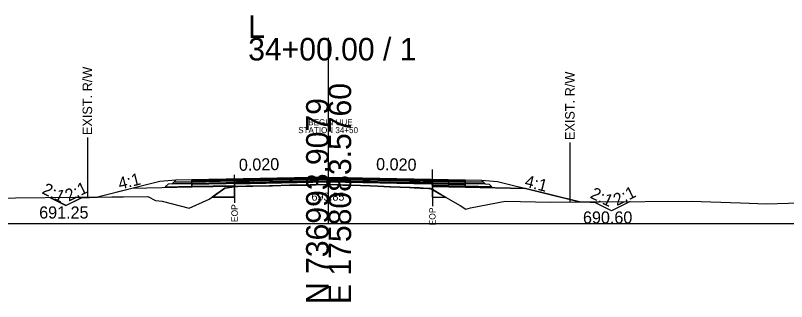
# Model space of a CAD drawing. Extents: x -26 to 4303, y -10 to 9577.
# Drawn here: x 2111.1 to 2206.9, y 3990.3 to 4025.9 of the extents above; entities that cross this region are included whole.
import ezdxf

# ---------------------------------------------------------------- set-up
doc = ezdxf.new("R2010")
doc.units = 0
for name, color, linetype in [('Exist CMT Pavement', 7, 'Continuous'), ('Old_Level_10', 7, 'Continuous'), ('Old_Level_2', 7, 'Continuous'), ('Prop CMT Conc Surface', 7, 'Continuous'), ('Prop CMT Concrete Structures', 7, 'Continuous'), ('Prop CMT Concrete Wall', 7, 'Continuous'), ('Prop CMT Pvmt Course 1', 7, 'Continuous'), ('Prop CMT Pvmt Course 1 CG', 7, 'Continuous'), ('Prop CMT Pvmt Course 1 Wedge', 7, 'Continuous'), ('Prop CMT Pvmt Course 2', 7, 'Continuous'), ('Prop CMT Pvmt Course 2 Wedge', 7, 'Continuous'), ('Prop CMT Pvmt Course 3', 7, 'Continuous'), ('Prop CMT Pvmt Surface', 7, 'Continuous'), ('Prop CMT Pvmt Surface Shoulder', 7, 'Continuous'), ('Prop CMT Pvmt Wedge Surface 1', 7, 'Continuous'), ('Prop CMT Pvmt Wedge Surface 2', 7, 'Continuous'), ('Prop CMT Pvmt Wedge Surface 3', 7, 'Continuous'), ('Prop CMT Shld Paved Course 1', 7, 'Continuous'), ('Prop CMT Shld Paved Course 2', 7, 'Continuous'), ('Prop CMT Shld Paved Course 3', 7, 'Continuous'), ('Prop CMT Slope Grass', 7, 'Continuous'), ('Prop CMT Subgrade Earthwork', 7, 'Continuous'), ('Prop Road Sect_ Recs - UC Shallow (Outline)', 7, 'Continuous'), ('Prop Shade Light', 7, 'Continuous'), ('Prop XS DDE Elevations', 7, 'Continuous'), ('Prop XS Ditch Standard Text', 7, 'Continuous'), ('Prop XS Earthwork Shape', 7, 'Continuous'), ('Prop XS SE Text', 7, 'Continuous'), ('Prop XS Side Slope Text', 7, 'Continuous'), ('Prop XS Wedging', 7, 'Continuous'), ('Scratch_Level_6', 7, 'Continuous')]:
    doc.layers.add(name, color=color, linetype=linetype)

msp = doc.modelspace()

# ---------------------------------------------------------------- linework, layer by layer
at = {"layer": 'Exist CMT Pavement'}
for points in [[(2150, 4005.784), (2133, 4005.444)], [(2150, 4005.784), (2167, 4005.444)]]:
    msp.add_lwpolyline(points, dxfattribs=at)
at = {"layer": 'Old_Level_10'}
for p, q in [((2115.327, 4003.256), (2117.339, 4002.25)), ((2117.339, 4002.25), (2119.255, 4003.208)), ((2119.255, 4003.208), (2121.255, 4003.308)), ((2183.193, 4002.596), (2181.193, 4002.696)), ((2185.193, 4001.596), (2183.193, 4002.596)), ((2187.504, 4002.752), (2185.193, 4001.596))]:
    msp.add_line(p, q, dxfattribs=at)
at = {"layer": 'Old_Level_2'}
for p, q in [((2150, 4000), (2150, 4023.088)), ((2150, 4000), (2150, 4023.088)), ((2000, 4000), (2150, 4000)), ((2000, 4000), (2150, 4000)), ((2150, 4000), (2300, 4000)), ((2150, 4000), (2300, 4000))]:
    msp.add_line(p, q, dxfattribs=at)
at = {"layer": 'Prop CMT Conc Surface'}
for points in [[(2138.305, 4005.3), (2133, 4005.194)], [(2133, 4005.194), (2133, 4004.986)], [(2133, 4004.986), (2138.305, 4005.092)], [(2138.305, 4005.092), (2138.305, 4005.3)], [(2162.906, 4005.068), (2162.906, 4005.276)], [(2162.906, 4005.276), (2167, 4005.194)], [(2167, 4004.986), (2162.906, 4005.068)], [(2167, 4005.194), (2167, 4004.986)]]:
    msp.add_lwpolyline(points, dxfattribs=at)
at = {"layer": 'Prop CMT Concrete Structures'}
for points in [[(2133, 4005.194), (2133, 4005.444)], [(2150, 4005.659), (2138.305, 4005.425)], [(2138.305, 4005.425), (2138.305, 4005.3)], [(2150, 4005.659), (2162.906, 4005.401)], [(2167, 4005.194), (2167, 4005.444)], [(2138.305, 4005.3), (2133, 4005.194)], [(2162.906, 4005.401), (2162.906, 4005.276)], [(2162.906, 4005.276), (2167, 4005.194)]]:
    msp.add_lwpolyline(points, dxfattribs=at)
at = {"layer": 'Prop CMT Pvmt Course 1'}
for points in [[(2138.305, 4005.092), (2133, 4004.986)], [(2133, 4004.986), (2133, 4004.653)], [(2133, 4004.653), (2138.305, 4004.759)], [(2138.305, 4004.759), (2138.305, 4005.092)], [(2162.906, 4005.068), (2167, 4004.986)], [(2162.906, 4004.734), (2162.906, 4005.068)], [(2167, 4004.653), (2162.906, 4004.734)], [(2167, 4004.986), (2167, 4004.653)]]:
    msp.add_lwpolyline(points, dxfattribs=at)
at = {"layer": 'Prop CMT Pvmt Course 1 Wedge'}
for points in [[(2138.305, 4005.092), (2138.314, 4005.092), (2138.503, 4005.096), (2138.668, 4005.099), (2139.731, 4005.12), (2140.154, 4005.129), (2140.595, 4005.138), (2142.655, 4005.179), (2143.027, 4005.186), (2145.156, 4005.229), (2145.459, 4005.235), (2147.657, 4005.279), (2147.691, 4005.28), (2147.998, 4005.286), (2148.238, 4005.291), (2148.429, 4005.294), (2150, 4005.326)], [(2138.305, 4004.638), (2138.305, 4005.092)], [(2150, 4004.851), (2148.429, 4004.825), (2148.238, 4004.811), (2147.998, 4004.804), (2147.691, 4004.803), (2147.657, 4004.801), (2145.459, 4004.764), (2145.156, 4004.763), (2143.027, 4004.701), (2142.655, 4004.688), (2140.595, 4004.661), (2140.154, 4004.655), (2139.731, 4004.648), (2138.668, 4004.617), (2138.503, 4004.629), (2138.314, 4004.64), (2138.305, 4004.638)], [(2150, 4005.326), (2150, 4004.851)], [(2150, 4005.326), (2150.09, 4005.324), (2150.274, 4005.32), (2151.057, 4005.305), (2151.173, 4005.302), (2151.318, 4005.299), (2151.507, 4005.296), (2151.762, 4005.291), (2152.126, 4005.283), (2152.659, 4005.273), (2152.755, 4005.271), (2155.16, 4005.223), (2155.187, 4005.222), (2156.129, 4005.203), (2157.619, 4005.173), (2157.661, 4005.173), (2160.051, 4005.125), (2160.162, 4005.123), (2160.629, 4005.113), (2160.909, 4005.108), (2161.089, 4005.104), (2161.214, 4005.102), (2161.306, 4005.1), (2161.376, 4005.098), (2161.753, 4005.091), (2162.413, 4005.078), (2162.679, 4005.072), (2162.906, 4005.068)], [(2162.906, 4004.225), (2162.679, 4004.354), (2162.413, 4004.37), (2161.753, 4004.419), (2161.376, 4004.426), (2161.306, 4004.434), (2161.214, 4004.435), (2161.089, 4004.451), (2160.909, 4004.458), (2160.629, 4004.467), (2160.162, 4004.502), (2160.051, 4004.507), (2157.661, 4004.571), (2157.619, 4004.574), (2156.129, 4004.65), (2155.187, 4004.698), (2155.16, 4004.699), (2152.755, 4004.764), (2152.659, 4004.767), (2152.126, 4004.782), (2151.762, 4004.799), (2151.507, 4004.811), (2151.318, 4004.824), (2151.173, 4004.826), (2151.057, 4004.832), (2150.274, 4004.854), (2150.09, 4004.853), (2150, 4004.851)], [(2162.906, 4005.068), (2162.906, 4004.225)]]:
    msp.add_lwpolyline(points, dxfattribs=at)
at = {"layer": 'Prop CMT Pvmt Course 2'}
for points in [[(2133, 4005.444), (2131, 4005.404), (2130.745, 4005.149)], [(2133, 4005.194), (2133, 4005.444)], [(2167, 4005.444), (2169, 4005.404), (2169.255, 4005.149)], [(2167, 4005.194), (2167, 4005.444)], [(2130.745, 4005.149), (2133, 4005.194)], [(2169.255, 4005.149), (2167, 4005.194)]]:
    msp.add_lwpolyline(points, dxfattribs=at)
at = {"layer": 'Prop CMT Pvmt Course 2 Wedge'}
for points in [[(2131, 4005.404), (2129, 4005.244), (2121.255, 4003.308)], [(2169, 4005.404), (2171, 4005.244), (2181.193, 4002.696)]]:
    msp.add_lwpolyline(points, dxfattribs=at)
at = {"layer": 'Prop CMT Pvmt Course 3'}
for points in [[(2133, 4005.194), (2130.745, 4005.149), (2130.532, 4004.936)], [(2130.532, 4004.936), (2133, 4004.986)], [(2133, 4004.986), (2133, 4005.194)], [(2167, 4005.194), (2169.255, 4005.149), (2169.468, 4004.936)], [(2167, 4004.986), (2167, 4005.194)], [(2169.468, 4004.936), (2167, 4004.986)]]:
    msp.add_lwpolyline(points, dxfattribs=at)
at = {"layer": 'Prop CMT Pvmt Surface'}
for points in [[(2150, 4005.534), (2133, 4005.194)], [(2133, 4005.194), (2133, 4005.444)], [(2150, 4005.534), (2167, 4005.194)], [(2167, 4005.194), (2167, 4005.444)]]:
    msp.add_lwpolyline(points, dxfattribs=at)
at = {"layer": 'Prop CMT Pvmt Surface Shoulder'}
for points in [[(2138.287, 4004.633), (2138.314, 4004.64), (2138.503, 4004.629), (2138.668, 4004.617), (2139.731, 4004.648), (2140.154, 4004.655), (2140.595, 4004.661), (2142.655, 4004.688), (2143.027, 4004.701), (2145.156, 4004.763), (2145.459, 4004.764), (2147.657, 4004.801), (2147.691, 4004.803), (2147.998, 4004.804), (2148.238, 4004.811), (2148.429, 4004.825), (2149.999, 4004.851)], [(2149.999, 4004.851), (2150.09, 4004.853), (2150.274, 4004.854), (2151.057, 4004.832), (2151.173, 4004.826), (2151.318, 4004.824), (2151.507, 4004.811), (2151.762, 4004.799), (2152.126, 4004.782), (2152.659, 4004.767), (2152.755, 4004.764), (2155.16, 4004.699), (2155.187, 4004.698), (2156.129, 4004.65), (2157.619, 4004.574), (2157.661, 4004.571), (2160.051, 4004.507), (2160.162, 4004.502), (2160.629, 4004.467), (2160.909, 4004.458), (2161.089, 4004.451), (2161.214, 4004.435), (2161.306, 4004.434), (2161.376, 4004.426), (2161.753, 4004.419), (2162.413, 4004.37), (2162.679, 4004.354), (2162.904, 4004.226)]]:
    msp.add_lwpolyline(points, dxfattribs=at)
at = {"layer": 'Prop CMT Pvmt Wedge Surface 1'}
for p, q in [((2133.018, 4004.528), (2125.535, 4004.378)), ((2138.287, 4004.633), (2133.018, 4004.528)), ((2162.905, 4004.609), (2166.982, 4004.528)), ((2166.982, 4004.528), (2174.465, 4004.378))]:
    msp.add_line(p, q, dxfattribs=at)
msp.add_lwpolyline([(2162.905, 4004.609), (2162.904, 4004.226)], dxfattribs=at)
at = {"layer": 'Prop CMT Pvmt Wedge Surface 2'}
for points in [[(2138.305, 4005.425), (2138.314, 4005.425), (2138.503, 4005.429), (2138.668, 4005.433), (2139.731, 4005.454), (2140.154, 4005.462), (2140.595, 4005.471), (2142.655, 4005.512), (2143.027, 4005.52), (2145.156, 4005.562), (2145.459, 4005.568), (2147.657, 4005.612), (2147.691, 4005.613), (2147.998, 4005.619), (2148.238, 4005.624), (2148.429, 4005.628), (2150, 4005.659)], [(2150, 4005.534), (2148.429, 4005.503), (2148.238, 4005.499), (2147.998, 4005.494), (2147.691, 4005.488), (2147.657, 4005.487), (2145.459, 4005.443), (2145.156, 4005.437), (2143.027, 4005.395), (2142.655, 4005.387), (2140.595, 4005.346), (2140.154, 4005.337), (2139.731, 4005.329), (2138.668, 4005.308), (2138.503, 4005.304), (2138.314, 4005.3), (2138.305, 4005.3)], [(2138.305, 4005.3), (2138.305, 4005.425)], [(2150, 4005.659), (2150, 4005.534)], [(2150, 4005.659), (2150.09, 4005.657), (2150.274, 4005.654), (2151.057, 4005.638), (2151.173, 4005.636), (2151.318, 4005.633), (2151.507, 4005.629), (2151.762, 4005.624), (2152.126, 4005.617), (2152.659, 4005.606), (2152.755, 4005.604), (2155.16, 4005.556), (2155.187, 4005.555), (2156.129, 4005.537), (2157.619, 4005.507), (2157.661, 4005.506), (2160.051, 4005.458), (2160.162, 4005.456), (2160.629, 4005.447), (2160.909, 4005.441), (2161.089, 4005.437), (2161.214, 4005.435), (2161.306, 4005.433), (2161.376, 4005.432), (2161.753, 4005.424), (2162.413, 4005.411), (2162.679, 4005.406), (2162.906, 4005.401)], [(2162.906, 4005.276), (2162.679, 4005.281), (2162.413, 4005.286), (2161.753, 4005.299), (2161.376, 4005.307), (2161.306, 4005.308), (2161.214, 4005.31), (2161.089, 4005.312), (2160.909, 4005.316), (2160.629, 4005.322), (2160.162, 4005.331), (2160.051, 4005.333), (2157.661, 4005.381), (2157.619, 4005.382), (2156.129, 4005.412), (2155.187, 4005.43), (2155.16, 4005.431), (2152.755, 4005.479), (2152.659, 4005.481), (2152.126, 4005.492), (2151.762, 4005.499), (2151.507, 4005.504), (2151.318, 4005.508), (2151.173, 4005.511), (2151.057, 4005.513), (2150.274, 4005.529), (2150.09, 4005.532), (2150, 4005.534)], [(2162.906, 4005.401), (2162.906, 4005.276)]]:
    msp.add_lwpolyline(points, dxfattribs=at)
at = {"layer": 'Prop CMT Pvmt Wedge Surface 3'}
for points in [[(2138.305, 4005.3), (2138.314, 4005.3), (2138.503, 4005.304), (2138.668, 4005.307), (2139.731, 4005.329), (2140.154, 4005.337), (2140.595, 4005.346), (2142.655, 4005.387), (2143.027, 4005.395), (2145.156, 4005.437), (2145.459, 4005.443), (2147.657, 4005.487), (2147.691, 4005.488), (2147.998, 4005.494), (2148.238, 4005.499), (2148.429, 4005.503), (2150, 4005.534)], [(2150, 4005.534), (2150, 4005.326)], [(2150, 4005.534), (2150.09, 4005.532), (2150.274, 4005.529), (2151.057, 4005.513), (2151.173, 4005.511), (2151.318, 4005.508), (2151.507, 4005.504), (2151.762, 4005.499), (2152.126, 4005.492), (2152.659, 4005.481), (2152.755, 4005.479), (2155.16, 4005.431), (2155.187, 4005.43), (2156.129, 4005.412), (2157.619, 4005.382), (2157.661, 4005.381), (2160.051, 4005.333), (2160.162, 4005.331), (2160.629, 4005.322), (2160.909, 4005.316), (2161.089, 4005.312), (2161.214, 4005.31), (2161.306, 4005.308), (2161.376, 4005.307), (2161.753, 4005.299), (2162.413, 4005.286), (2162.679, 4005.281), (2162.906, 4005.276)], [(2150, 4005.326), (2148.429, 4005.294), (2148.238, 4005.291), (2147.998, 4005.286), (2147.691, 4005.28), (2147.657, 4005.279), (2145.459, 4005.235), (2145.156, 4005.229), (2143.027, 4005.186), (2142.655, 4005.179), (2140.595, 4005.138), (2140.154, 4005.129), (2139.731, 4005.12), (2138.668, 4005.099), (2138.503, 4005.096), (2138.314, 4005.092), (2138.305, 4005.092)], [(2138.305, 4005.092), (2138.305, 4005.3)], [(2162.906, 4005.068), (2162.679, 4005.072), (2162.413, 4005.078), (2161.753, 4005.091), (2161.376, 4005.098), (2161.306, 4005.1), (2161.214, 4005.102), (2161.089, 4005.104), (2160.909, 4005.108), (2160.629, 4005.113), (2160.162, 4005.123), (2160.051, 4005.125), (2157.661, 4005.173), (2157.619, 4005.173), (2156.129, 4005.203), (2155.187, 4005.222), (2155.16, 4005.223), (2152.755, 4005.271), (2152.659, 4005.273), (2152.126, 4005.283), (2151.762, 4005.291), (2151.507, 4005.296), (2151.318, 4005.299), (2151.173, 4005.302), (2151.057, 4005.305), (2150.274, 4005.32), (2150.09, 4005.324), (2150, 4005.326)], [(2162.906, 4005.276), (2162.906, 4005.068)]]:
    msp.add_lwpolyline(points, dxfattribs=at)
at = {"layer": 'Prop CMT Shld Paved Course 1'}
for points in [[(2133, 4004.986), (2133, 4005.444)], [(2167, 4004.986), (2167, 4005.444)], [(2150, 4005.326), (2133, 4004.986)], [(2150, 4005.326), (2167, 4004.986)]]:
    msp.add_lwpolyline(points, dxfattribs=at)
at = {"layer": 'Prop CMT Shld Paved Course 2'}
for points in [[(2133, 4005.444), (2131, 4005.404)], [(2167, 4005.444), (2169, 4005.404)]]:
    msp.add_lwpolyline(points, dxfattribs=at)
at = {"layer": 'Prop CMT Shld Paved Course 3'}
for points in [[(2150, 4005.784), (2133, 4005.444)], [(2133, 4005.444), (2133, 4005.194)], [(2138.305, 4005.425), (2150, 4005.659)], [(2138.305, 4005.3), (2138.305, 4005.425)], [(2150, 4005.534), (2150, 4005.784)], [(2150, 4005.784), (2167, 4005.444)], [(2150, 4005.659), (2150, 4005.534), (2150, 4005.534)], [(2162.906, 4005.401), (2150, 4005.659)], [(2167, 4005.444), (2167, 4005.194)], [(2133, 4005.194), (2138.305, 4005.3)], [(2162.906, 4005.276), (2162.906, 4005.401)], [(2167, 4005.194), (2162.906, 4005.276)]]:
    msp.add_lwpolyline(points, dxfattribs=at)
at = {"layer": 'Prop CMT Slope Grass'}
msp.add_lwpolyline([(2096.18, 4003.05), (2118.477, 4003.29), (2123.034, 4003.319), (2124.493, 4003.331), (2127.54, 4003.382), (2128.454, 4002.862), (2129.315, 4002.812), (2132.642, 4001.907), (2135.14, 4003.023), (2137.09, 4004.404), (2137.953, 4004.541), (2138.314, 4004.64), (2138.668, 4004.617), (2139.731, 4004.648), (2140.154, 4004.655), (2140.595, 4004.661), (2142.655, 4004.688), (2143.027, 4004.701), (2145.156, 4004.763), (2145.459, 4004.764), (2147.691, 4004.803), (2148.429, 4004.825), (2150.274, 4004.854), (2151.762, 4004.799), (2152.126, 4004.782), (2152.755, 4004.764), (2155.187, 4004.698), (2156.13, 4004.65), (2157.706, 4004.57), (2160.162, 4004.502), (2161.089, 4004.451), (2161.753, 4004.419), (2162.679, 4004.354), (2163.943, 4003.635), (2166.36, 4002.244), (2167.05, 4001.808), (2167.631, 4001.949), (2171.95, 4002.791), (2177.643, 4002.659), (2183.593, 4002.721), (2195.071, 4002.81), (2201.237, 4002.574), (2204.451, 4002.466), (2208.571, 4002.592)], dxfattribs=at)
at = {"layer": 'Prop CMT Subgrade Earthwork'}
for points in [[(2133, 4004.986), (2130.532, 4004.936), (2130.032, 4004.926), (2129.692, 4004.586)], [(2129.692, 4004.586), (2133, 4004.653)], [(2133, 4004.653), (2133, 4004.986)], [(2167, 4004.986), (2169.468, 4004.936), (2169.968, 4004.926), (2170.308, 4004.586)], [(2167, 4004.653), (2167, 4004.986)], [(2170.308, 4004.586), (2167, 4004.653)]]:
    msp.add_lwpolyline(points, dxfattribs=at)
at = {"layer": 'Prop Road Sect_ Recs - UC Shallow (Outline)'}
for points in [[(2138.305, 4003.302), (2135.533, 4003.302), (2135.946, 4003.594), (2137.09, 4004.404), (2137.792, 4004.516), (2137.953, 4004.541), (2138.305, 4004.638)], [(2162.905, 4003.277), (2162.904, 4004.226), (2164.624, 4003.243)]]:
    msp.add_lwpolyline(points, close=True, dxfattribs=at)
at = {"layer": 'Prop Shade Light'}
for p, q in [((2137.953, 4004.541), (2137.09, 4004.404)), ((2138.306, 4004.638), (2137.953, 4004.541)), ((2138.305, 4003.302), (2138.306, 4004.638)), ((2163.943, 4003.635), (2162.904, 4004.226)), ((2162.904, 4004.226), (2162.905, 4003.277)), ((2164.623, 4003.244), (2163.943, 4003.635)), ((2162.905, 4003.277), (2164.623, 4003.244))]:
    msp.add_line(p, q, dxfattribs=at)
msp.add_lwpolyline([(2137.09, 4004.404), (2135.533, 4003.302), (2138.305, 4003.302)], dxfattribs=at)
at = {"layer": 'Prop XS DDE Elevations'}
for points in [[(2135.14, 4003.023), (2137.09, 4004.404), (2137.953, 4004.541), (2138.287, 4004.633), (2133.018, 4004.528), (2125.535, 4004.378), (2121.255, 4003.308), (2123.034, 4003.319), (2124.493, 4003.331), (2127.54, 4003.382), (2128.454, 4002.862), (2129.315, 4002.812), (2132.642, 4001.907)], [(2138.503, 4004.629), (2138.668, 4004.617), (2138.314, 4004.64)], [(2145.459, 4004.764), (2147.691, 4004.803), (2147.657, 4004.801)], [(2147.691, 4004.803), (2147.998, 4004.804), (2148.238, 4004.811), (2148.429, 4004.825)], [(2150.09, 4004.853), (2150.274, 4004.854), (2148.429, 4004.825), (2149.999, 4004.851)], [(2151.318, 4004.824), (2151.507, 4004.811), (2151.762, 4004.799), (2150.274, 4004.854), (2151.057, 4004.832), (2151.173, 4004.826)], [(2152.659, 4004.767), (2152.755, 4004.764), (2152.126, 4004.782)], [(2152.755, 4004.764), (2155.187, 4004.698), (2155.16, 4004.699)], [(2156.129, 4004.65), (2157.619, 4004.574), (2157.661, 4004.571), (2157.683, 4004.571)], [(2160.051, 4004.507), (2160.162, 4004.502), (2157.706, 4004.57), (2157.683, 4004.571)], [(2160.162, 4004.502), (2161.089, 4004.451), (2160.909, 4004.458), (2160.629, 4004.467)], [(2166.36, 4002.244), (2167.05, 4001.808), (2167.631, 4001.949), (2171.95, 4002.791), (2177.643, 4002.659), (2181.193, 4002.696), (2174.465, 4004.378), (2166.982, 4004.528), (2162.905, 4004.609), (2162.904, 4004.226), (2163.943, 4003.635)], [(2161.089, 4004.451), (2161.214, 4004.435), (2161.306, 4004.434), (2161.376, 4004.426), (2161.753, 4004.419)], [(2161.753, 4004.419), (2162.679, 4004.354), (2162.413, 4004.37)]]:
    msp.add_lwpolyline(points, close=True, dxfattribs=at)
at = {"layer": 'Prop XS Ditch Standard Text'}
for p, q in [((2120, 4010.701), (2120, 4003.3)), ((2180, 4010.085), (2180, 4002.683)), ((2138.305, 4004.638), (2138.305, 4002.587)), ((2162.906, 4004.225), (2162.906, 4002.175))]:
    msp.add_line(p, q, dxfattribs=at)
at = {"layer": 'Prop XS Earthwork Shape'}
for points in [[(2115.366, 4003.257), (2118.477, 4003.29), (2121.255, 4003.308), (2119.255, 4003.208), (2117.359, 4002.26)], [(2187.504, 4002.752), (2185.193, 4001.596), (2183.193, 4002.596), (2181.193, 4002.696), (2183.593, 4002.721)]]:
    msp.add_lwpolyline(points, close=True, dxfattribs=at)
at = {"layer": 'Prop XS Wedging'}
for p, q in [((2162.906, 4004.225), (2162.906, 4006.726)), ((2138.305, 4004.638), (2138.305, 4006.08)), ((2138.306, 4005.3), (2149.995, 4005.534)), ((2138.306, 4005.425), (2138.306, 4005.3)), ((2149.995, 4005.534), (2150, 4005.534)), ((2150, 4005.534), (2150.005, 4005.534)), ((2150.005, 4005.534), (2150, 4005.534)), ((2150.005, 4005.534), (2162.905, 4005.276)), ((2162.905, 4005.276), (2150.005, 4005.534)), ((2138.306, 4005.3), (2138.306, 4004.967)), ((2138.306, 4004.967), (2149.988, 4005.201)), ((2138.306, 4004.967), (2138.306, 4004.638)), ((2139.731, 4004.648), (2140.154, 4004.655)), ((2148.429, 4004.825), (2149.999, 4004.851)), ((2149.988, 4005.201), (2150, 4005.201)), ((2150.012, 4005.2), (2150, 4005.201)), ((2150, 4005.201), (2150.012, 4005.201)), ((2150.012, 4005.201), (2162.904, 4004.943)), ((2162.904, 4004.943), (2150.012, 4005.2)), ((2162.904, 4004.943), (2162.905, 4005.276)), ((2162.905, 4005.276), (2162.905, 4005.401)), ((2162.679, 4004.354), (2162.904, 4004.226))]:
    msp.add_line(p, q, dxfattribs=at)
for points in [[(2150.002, 4005.659), (2133.002, 4005.319)], [(2150.005, 4005.534), (2133.005, 4005.194)], [(2150, 4005.659), (2149.998, 4005.659), (2138.306, 4005.425)], [(2150, 4005.534), (2149.995, 4005.534), (2138.306, 4005.3)], [(2149.995, 4005.534), (2166.995, 4005.194)], [(2149.995, 4005.534), (2149.995, 4005.534)], [(2149.998, 4005.659), (2166.998, 4005.319)], [(2162.905, 4005.401), (2150.002, 4005.659), (2150, 4005.659)], [(2150.005, 4005.534), (2150.005, 4005.534)], [(2150.012, 4005.201), (2133.012, 4004.861)], [(2150, 4005.201), (2149.988, 4005.2), (2138.306, 4004.967)], [(2138.306, 4004.638), (2138.314, 4004.64), (2138.503, 4004.629), (2138.668, 4004.617), (2139.731, 4004.648)], [(2140.154, 4004.655), (2140.595, 4004.661), (2142.655, 4004.688)], [(2142.655, 4004.688), (2143.027, 4004.701), (2145.156, 4004.763), (2145.459, 4004.764), (2147.657, 4004.803), (2147.691, 4004.803), (2148.429, 4004.825)], [(2149.988, 4005.201), (2166.988, 4004.861)], [(2149.999, 4004.851), (2150.09, 4004.853), (2150.274, 4004.854), (2151.057, 4004.832), (2151.173, 4004.826), (2151.318, 4004.824), (2151.507, 4004.811), (2151.762, 4004.799), (2152.126, 4004.782)], [(2152.126, 4004.782), (2152.659, 4004.767), (2152.755, 4004.764)], [(2152.755, 4004.764), (2155.16, 4004.699), (2155.187, 4004.698), (2156.129, 4004.65)], [(2156.129, 4004.65), (2157.619, 4004.574), (2157.661, 4004.572), (2157.683, 4004.571)], [(2157.683, 4004.571), (2157.706, 4004.57), (2160.051, 4004.507), (2160.162, 4004.502)], [(2160.162, 4004.502), (2161.089, 4004.451), (2161.753, 4004.419), (2162.679, 4004.354)], [(2162.904, 4004.226), (2162.904, 4004.609), (2162.904, 4004.943)]]:
    msp.add_lwpolyline(points, dxfattribs=at)

# ---------------------------------------------------------------- texts
at = {"layer": 'Old_Level_2'}
for s, p in [('L', (2140, 4023.088)), ('L', (2140, 4023.088)), ('34+00.00 / 1', (2140, 4020.288)), ('34+00.00 / 1', (2140, 4020.288))]:
    msp.add_text(s, height=2.8, dxfattribs=at).set_placement(p)
for s, p in [('E 1758083.5760', (2152.8, 3990)), ('E 1758083.5760', (2152.8, 3990)), ('N 736993.9079', (2150, 3990)), ('N 736993.9079', (2150, 3990))]:
    msp.add_text(s, height=2.8, rotation=90, dxfattribs=at).set_placement(p)
at = {"layer": 'Prop CMT Concrete Wall'}
for rotation, p in [(334.13831, (2114.247, 4003.792)), (25.86169, (2117.678, 4002.716)), (334.13831, (2182.415, 4003.253)), (25.86169, (2185.846, 4002.177))]:
    msp.add_text('2:1', height=1.5, rotation=rotation, dxfattribs=at).set_placement(p)
for s, p in [('691.25', (2114.01, 4000.636)), ('690.60', (2181.632, 4000.018))]:
    msp.add_text(s, height=1.5, dxfattribs=at).set_placement(p)
at = {"layer": 'Prop CMT Pvmt Course 1 CG'}
msp.add_text('693.85', height=1, dxfattribs=at).set_placement((2147.87, 4002.851))
at = {"layer": 'Prop XS Ditch Standard Text'}
for s, height, p in [('EXIST. R/W', 1.1811, (2120.591, 4011.004)), ('EXIST. R/W', 1.1811, (2180.591, 4010.387)), ('EOP', 0.7874, (2138.699, 4000.189)), ('EOP', 0.7874, (2163.299, 3999.777))]:
    msp.add_text(s, height=height, rotation=90, dxfattribs=at).set_placement(p)
at = {"layer": 'Prop XS SE Text'}
for rotation, p in [(1.14576, (2138.856, 4006.561)), (358.85424, (2155.896, 4006.666))]:
    msp.add_text('0.020', height=1.5, rotation=rotation, dxfattribs=at).set_placement(p)
at = {"layer": 'Prop XS Side Slope Text'}
for rotation, p in [(14.03624, (2124.033, 4004.215)), (345.96376, (2174.288, 4004.618))]:
    msp.add_text('4:1', height=1.5, rotation=rotation, dxfattribs=at).set_placement(p)
at = {"layer": 'Scratch_Level_6'}
for s, p in [('BEGIN UUE', (2147.468, 4012.235)), ('STATION 34+50', (2146.218, 4011.252))]:
    msp.add_text(s, height=0.75, dxfattribs=at).set_placement(p)

doc.saveas('drawing.dxf')
